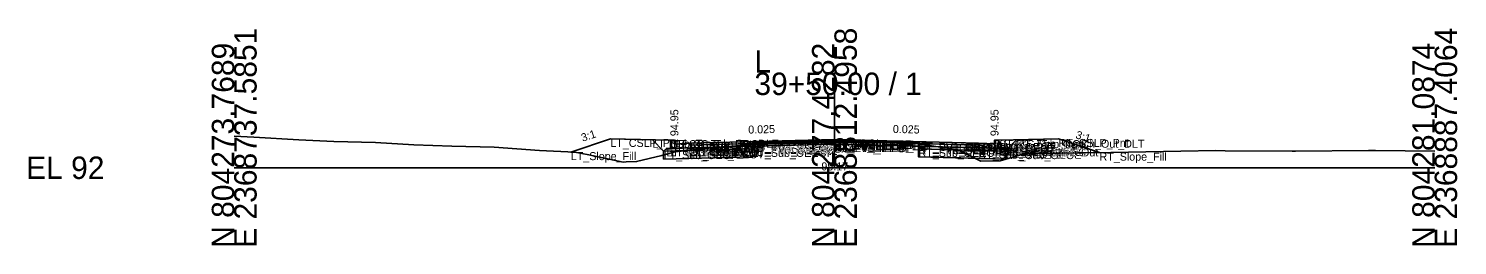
# Model space of a CAD drawing. Extents: x -26 to 8153, y -10 to 9520.
# Drawn here: x 2974.3 to 3152.8, y 6490.3 to 6517.4 of the extents above; entities that cross this region are included whole.
import ezdxf

# ---------------------------------------------------------------- set-up
doc = ezdxf.new("R2010")
doc.units = 0
for name, color, linetype in [('Exist CMT Pavement', 7, 'Continuous'), ('Exist Cross Section Cell', 7, 'Continuous'), ('Exist XS Center Line Elevation Label', 7, 'Continuous'), ('Exist XS Ground Line', 7, 'Continuous'), ('Prop CMT Conc Surface', 7, 'Continuous'), ('Prop CMT Concrete Structures', 7, 'Continuous'), ('Prop CMT Pvmt Course 1', 7, 'Continuous'), ('Prop CMT Pvmt Course 1 CG', 7, 'Continuous'), ('Prop CMT Pvmt Course 1 Wedge', 7, 'Continuous'), ('Prop CMT Pvmt Course 2', 7, 'Continuous'), ('Prop CMT Pvmt Course 2 Wedge', 7, 'Continuous'), ('Prop CMT Pvmt Course 3', 7, 'Continuous'), ('Prop CMT Pvmt Course 3 Wedge', 7, 'Continuous'), ('Prop CMT Pvmt Surface', 7, 'Continuous'), ('Prop CMT Pvmt Wedge Surface 1', 7, 'Continuous'), ('Prop CMT Pvmt Wedge Surface 2', 7, 'Continuous'), ('Prop CMT Pvmt Wedge Surface 3', 7, 'Continuous'), ('Prop CMT Shallow Undercut', 7, 'Continuous'), ('Prop CMT Shallow Undercut Boundary', 7, 'Continuous'), ('Prop CMT Slope Grass', 7, 'Continuous'), ('Prop CMT Subgrade Earthwork', 7, 'Continuous'), ('Prop XS Earthwork Shape', 7, 'Continuous'), ('Prop XS Hydro Elevations', 7, 'Continuous'), ('Prop XS SE Text', 7, 'Continuous'), ('Prop XS Side Slope Text', 7, 'Continuous'), ('Prop XS Subgrade Earthwork', 7, 'Continuous'), ('Scratch_Level_2', 7, 'Continuous'), ('Scratch_Level_6', 7, 'Continuous')]:
    doc.layers.add(name, color=color, linetype=linetype)

msp = doc.modelspace()

# ---------------------------------------------------------------- linework, layer by layer
at = {"layer": 'Exist CMT Pavement'}
for p, q in [((3064.74, 6502.9), (3068.53, 6502.99)), ((3068.53, 6502.99), (3075.07, 6503.17)), ((3075.07, 6503.17), (3081.72, 6503.1)), ((3081.72, 6503.1), (3085.51, 6503))]:
    msp.add_line(p, q, dxfattribs=at)
at = {"layer": 'Exist Cross Section Cell'}
for p, q in [((3075, 6500), (3075, 6511.88)), ((3000, 6500), (3075, 6500)), ((3075, 6500), (3150, 6500))]:
    msp.add_line(p, q, dxfattribs=at)
at = {"layer": 'Exist XS Ground Line'}
for p, q in [((3000, 6503.96), (3002.44, 6503.83)), ((3002.44, 6503.83), (3008.09, 6503.48)), ((3008.09, 6503.48), (3012.45, 6503.29)), ((3012.45, 6503.29), (3017.64, 6503.14)), ((3017.64, 6503.14), (3022.46, 6502.86)), ((3022.46, 6502.86), (3027.18, 6502.71)), ((3027.18, 6502.71), (3032.48, 6502.58)), ((3032.48, 6502.58), (3038.15, 6502.16)), ((3038.15, 6502.16), (3042.56, 6501.93)), ((3055.11, 6502), (3058.8, 6502.4)), ((3058.8, 6502.4), (3064.74, 6502.9)), ((3064.74, 6502.9), (3068.53, 6502.99)), ((3068.53, 6502.99), (3075.07, 6503.17)), ((3075.07, 6503.17), (3081.72, 6503.1)), ((3081.72, 6503.1), (3085.51, 6503)), ((3085.51, 6503), (3090.41, 6502.24)), ((3090.41, 6502.24), (3093.28, 6500.84)), ((3042.56, 6501.93), (3044.32, 6501.6)), ((3044.32, 6501.6), (3048.6, 6500.7)), ((3048.6, 6500.7), (3048.98, 6500.72)), ((3048.98, 6500.72), (3050.28, 6500.78)), ((3050.28, 6500.78), (3053.45, 6501.54)), ((3053.45, 6501.54), (3055.11, 6502)), ((3093.28, 6500.84), (3095.7, 6500.86)), ((3095.7, 6500.86), (3098.85, 6501.8)), ((3098.85, 6501.8), (3099.22, 6501.8)), ((3099.22, 6501.8), (3100.05, 6501.8)), ((3100.05, 6501.8), (3109.52, 6501.91)), ((3109.52, 6501.91), (3122.64, 6502.14)), ((3122.64, 6502.14), (3123.8, 6502.13)), ((3123.8, 6502.13), (3132.19, 6502.06)), ((3132.19, 6502.06), (3132.6, 6502.06)), ((3132.6, 6502.06), (3141.74, 6502.14)), ((3141.74, 6502.14), (3142.61, 6502.16)), ((3142.61, 6502.16), (3150, 6502.08))]:
    msp.add_line(p, q, dxfattribs=at)
at = {"layer": 'Prop CMT Conc Surface'}
for points in [[(3055, 6502.95), (3055, 6503.45), (3054.5, 6503.45)], [(3057, 6503.08), (3055, 6502.95)], [(3093, 6503.08), (3095, 6502.95)], [(3095, 6502.95), (3095, 6503.45), (3095.5, 6503.45)]]:
    msp.add_lwpolyline(points, dxfattribs=at)
at = {"layer": 'Prop CMT Concrete Structures'}
for points in [[(3057, 6503.08), (3055, 6502.95), (3055, 6503.45), (3054.5, 6503.45)], [(3054.5, 6503.45), (3054.5, 6502.44), (3057, 6502.5)], [(3057, 6502.5), (3057, 6503.08)], [(3093, 6503.08), (3095, 6502.95), (3095, 6503.45), (3095.5, 6503.45)], [(3095.5, 6503.45), (3095.5, 6502.44), (3093, 6502.5)], [(3093, 6502.5), (3093, 6503.08)]]:
    msp.add_lwpolyline(points, dxfattribs=at)
at = {"layer": 'Prop CMT Pvmt Course 1'}
for points in [[(3075, 6503.53), (3057, 6503.08)], [(3057, 6503.08), (3057, 6502.83)], [(3057, 6502.83), (3064.75, 6503.02)], [(3064.75, 6503.15), (3075, 6503.41)], [(3064.75, 6503.02), (3064.75, 6503.15)], [(3075, 6503.28), (3075, 6503.53)], [(3075, 6503.53), (3093, 6503.08)], [(3075, 6503.28), (3075, 6503.53)], [(3075, 6503.41), (3075, 6503.28), (3075, 6503.28)], [(3085.51, 6503.14), (3075, 6503.41)], [(3075, 6503.41), (3075, 6503.28), (3075, 6503.28)], [(3085.51, 6503.02), (3085.51, 6503.14)], [(3093, 6502.83), (3085.51, 6503.02)], [(3093, 6503.08), (3093, 6502.83)]]:
    msp.add_lwpolyline(points, dxfattribs=at)
at = {"layer": 'Prop CMT Pvmt Course 1 CG'}
for points in [[(3057, 6502.5), (3054, 6502.42), (3053.66, 6502.08)], [(3053.66, 6502.08), (3057, 6502.17)], [(3057, 6502.17), (3057, 6502.5)], [(3093, 6502.5), (3096, 6502.42), (3096.34, 6502.08)], [(3093, 6502.17), (3093, 6502.5)], [(3096.34, 6502.08), (3093, 6502.17)]]:
    msp.add_lwpolyline(points, dxfattribs=at)
at = {"layer": 'Prop CMT Pvmt Course 1 Wedge'}
for points in [[(3075, 6503.41), (3064.75, 6503.15)], [(3075, 6503.41), (3085.51, 6503.14)]]:
    msp.add_lwpolyline(points, dxfattribs=at)
at = {"layer": 'Prop CMT Pvmt Course 2'}
for points in [[(3064.75, 6503.02), (3057, 6502.83)], [(3057, 6502.83), (3057, 6502.5)], [(3057, 6502.5), (3064.75, 6502.69)], [(3064.75, 6502.69), (3064.75, 6503.02)], [(3085.51, 6502.69), (3085.51, 6503.02)], [(3085.51, 6503.02), (3093, 6502.83)], [(3093, 6502.5), (3085.51, 6502.69)], [(3093, 6502.83), (3093, 6502.5)]]:
    msp.add_lwpolyline(points, dxfattribs=at)
at = {"layer": 'Prop CMT Pvmt Course 2 Wedge'}
for points in [[(3075, 6503.28), (3064.75, 6503.02)], [(3075, 6503.28), (3085.51, 6503.02)]]:
    msp.add_lwpolyline(points, dxfattribs=at)
at = {"layer": 'Prop CMT Pvmt Course 3'}
for points in [[(3064.75, 6502.69), (3057, 6502.5)], [(3057, 6502.5), (3057, 6502.17)], [(3057, 6502.17), (3064.75, 6502.36)], [(3064.75, 6502.36), (3064.75, 6502.69)], [(3085.51, 6502.69), (3093, 6502.5)], [(3085.51, 6502.36), (3085.51, 6502.69)], [(3093, 6502.17), (3085.51, 6502.36)], [(3093, 6502.5), (3093, 6502.17)]]:
    msp.add_lwpolyline(points, dxfattribs=at)
at = {"layer": 'Prop CMT Pvmt Course 3 Wedge'}
for points in [[(3075, 6502.95), (3064.75, 6502.69)], [(3075, 6502.95), (3085.51, 6502.69)]]:
    msp.add_lwpolyline(points, dxfattribs=at)
at = {"layer": 'Prop CMT Pvmt Surface'}
for points in [[(3075, 6503.53), (3057, 6503.08)], [(3075, 6503.53), (3093, 6503.08)]]:
    msp.add_lwpolyline(points, dxfattribs=at)
at = {"layer": 'Prop CMT Pvmt Wedge Surface 1'}
for points in [[(3057, 6502.83), (3057, 6503.08)], [(3064.75, 6503.02), (3057, 6502.83)], [(3075, 6503.41), (3064.75, 6503.15)], [(3064.75, 6503.15), (3064.75, 6503.02)], [(3075, 6503.41), (3085.51, 6503.14)], [(3085.51, 6503.14), (3085.51, 6503.02)], [(3085.51, 6503.02), (3093, 6502.83)], [(3093, 6502.83), (3093, 6503.08)]]:
    msp.add_lwpolyline(points, dxfattribs=at)
at = {"layer": 'Prop CMT Pvmt Wedge Surface 2'}
for points in [[(3075, 6503.28), (3057, 6502.83)], [(3057, 6502.83), (3057, 6503.08)], [(3075, 6503.28), (3093, 6502.83)], [(3093, 6502.83), (3093, 6503.08)]]:
    msp.add_lwpolyline(points, dxfattribs=at)
at = {"layer": 'Prop CMT Pvmt Wedge Surface 3'}
for points in [[(3057, 6502.5), (3057, 6503.08)], [(3075, 6502.95), (3057, 6502.5)], [(3075, 6502.95), (3093, 6502.5)], [(3093, 6502.5), (3093, 6503.08)]]:
    msp.add_lwpolyline(points, dxfattribs=at)
at = {"layer": 'Prop CMT Shallow Undercut'}
for points in [[(3055.11, 6502), (3056.58, 6502.16), (3064.75, 6502.36), (3064.75, 6501.36), (3053.66, 6501.08), (3053.66, 6501.6)], [(3085.51, 6502.36), (3090.41, 6502.24), (3092.57, 6501.18), (3085.51, 6501.36)]]:
    msp.add_lwpolyline(points, close=True, dxfattribs=at)
at = {"layer": 'Prop CMT Shallow Undercut Boundary'}
for p, q in [((3064.75, 6502.36), (3064.75, 6501.36)), ((3085.51, 6502.36), (3085.51, 6501.36)), ((3053.66, 6502.08), (3053.66, 6501.08)), ((3053.66, 6501.08), (3064.75, 6501.36)), ((3096.34, 6501.08), (3085.51, 6501.36)), ((3096.34, 6502.08), (3096.34, 6501.08))]:
    msp.add_line(p, q, dxfattribs=at)
at = {"layer": 'Prop CMT Slope Grass'}
for points in [[(3054.5, 6503.45), (3047, 6503.6), (3042.06, 6501.95)], [(3095.5, 6503.45), (3103, 6503.6), (3108.12, 6501.89)]]:
    msp.add_lwpolyline(points, dxfattribs=at)
at = {"layer": 'Prop CMT Subgrade Earthwork'}
for points in [[(3057, 6502.17), (3053.66, 6502.08), (3052.25, 6503.5)], [(3064.75, 6502.36), (3057, 6502.17)], [(3064.75, 6502.36), (3064.76, 6502.9)], [(3085.51, 6502.36), (3085.49, 6503)], [(3085.51, 6502.36), (3093, 6502.17)], [(3093, 6502.17), (3096.34, 6502.08), (3097.75, 6503.5)]]:
    msp.add_lwpolyline(points, dxfattribs=at)
at = {"layer": 'Prop XS Earthwork Shape'}
for points in [[(3053.66, 6502.08), (3053.66, 6501.6), (3053.45, 6501.54), (3050.28, 6500.78), (3048.98, 6500.72), (3048.6, 6500.7), (3044.32, 6501.6), (3042.56, 6501.93), (3042.06, 6501.95), (3047, 6503.6), (3052.25, 6503.5)], [(3053.66, 6501.08), (3064.75, 6501.36), (3064.75, 6502.36), (3057, 6502.17), (3056.58, 6502.16), (3055.11, 6502), (3053.66, 6501.6)], [(3053.66, 6502.08), (3053.66, 6501.6), (3055.11, 6502), (3056.58, 6502.16)], [(3058.8, 6502.4), (3064.74, 6502.9), (3064.76, 6502.9), (3064.75, 6502.36), (3057, 6502.17), (3056.58, 6502.16)], [(3085.49, 6503), (3085.51, 6503), (3090.41, 6502.24), (3085.51, 6502.36)], [(3090.41, 6502.24), (3092.57, 6501.18), (3085.51, 6501.36), (3085.51, 6502.36)], [(3090.41, 6502.24), (3092.57, 6501.18), (3096.34, 6501.08), (3096.34, 6502.08), (3093, 6502.17)], [(3098.85, 6501.8), (3099.22, 6501.8), (3100.05, 6501.8), (3108.12, 6501.89), (3103, 6503.6), (3097.75, 6503.5), (3096.34, 6502.08), (3096.34, 6501.08), (3092.57, 6501.18), (3093.28, 6500.84), (3095.7, 6500.86)]]:
    msp.add_lwpolyline(points, close=True, dxfattribs=at)
at = {"layer": 'Prop XS Subgrade Earthwork'}
for p, q in [((3053.66, 6502.08), (3064.75, 6502.36)), ((3085.51, 6502.36), (3096.34, 6502.08))]:
    msp.add_line(p, q, dxfattribs=at)
at = {"layer": 'Scratch_Level_6'}
for points in [[(3055.11, 6502), (3056.58, 6502.16), (3064.75, 6502.36), (3064.75, 6501.36), (3053.66, 6501.08), (3053.66, 6501.6)], [(3085.51, 6502.36), (3090.41, 6502.24), (3092.57, 6501.18), (3085.51, 6501.36)]]:
    msp.add_lwpolyline(points, close=True, dxfattribs=at)

# ---------------------------------------------------------------- texts
at = {"layer": 'Exist Cross Section Cell'}
for s, p in [('E 2368737.5851', (3002.8, 6490)), ('E 2368812.4958', (3077.8, 6490)), ('E 2368887.4064', (3152.8, 6490)), ('N 804273.7689', (3000, 6490)), ('N 804277.4282', (3075, 6490)), ('N 804281.0874', (3150, 6490))]:
    msp.add_text(s, height=2.8, rotation=90, dxfattribs=at).set_placement(p)
for s, p in [('L', (3065, 6511.88)), ('39+50.00 / 1', (3065, 6509.08)), ('EL 92', (2974, 6498.6))]:
    msp.add_text(s, height=2.8, dxfattribs=at).set_placement(p)
at = {"layer": 'Exist XS Center Line Elevation Label'}
msp.add_text('95.17', height=1, dxfattribs=at).set_placement((3073.37, 6499.67))
at = {"layer": 'Prop XS Hydro Elevations'}
for p in [(3055.5, 6503.95), (3095.5, 6503.95)]:
    msp.add_text('94.95', height=1, rotation=90, dxfattribs=at).set_placement(p)
at = {"layer": 'Prop XS SE Text'}
for rotation, p in [(1.4321, (3064.24, 6504.26)), (358.5679, (3082.29, 6504.35))]:
    msp.add_text('0.025', height=1, rotation=rotation, dxfattribs=at).set_placement(p)
at = {"layer": 'Prop XS Side Slope Text'}
for rotation, p in [(18.4349, (3043.54, 6503.24)), (341.5651, (3105.05, 6503.71))]:
    msp.add_text('3:1', height=1, rotation=rotation, dxfattribs=at).set_placement(p)
at = {"layer": 'Scratch_Level_2'}
for s, p in [('LT_CSLP_Pnt', (3047, 6502.6)), ('LT_Sub_Trench_Out_DLT', (3052.25, 6502.5)), ('LT_CG1_Shelf_Out', (3054, 6501.42)), ('LT_CG_Top_BOC', (3054.5, 6502.45)), ('LT_CG_Bot_BOC', (3054.5, 6501.44)), ('LT_CG_Top_Face', (3055, 6502.45)), ('LT_CG_Top_Gut', (3055, 6501.95)), ('LT_PV1_OEOT', (3057, 6502.08)), ('LT_PV2_OEOT', (3057, 6501.83)), ('LT_PV3_OEOT', (3057, 6501.5)), ('LT_CG_Bot_IE', (3057, 6501.5)), ('LT_Sub_OEOT', (3057, 6501.17)), ('LT_PV1_OEEOP', (3064.75, 6502.15)), ('LT_PV2_OEEOP', (3064.75, 6502.02)), ('LT_PV_OEEOP_EG', (3064.75, 6501.9)), ('LT_PV3_OEEOP', (3064.75, 6501.69)), ('LT_Sub_OEEOP', (3064.75, 6501.36)), ('LT_PV_Sub_Tie_Out', (3064.76, 6501.9)), ('PV1_PGL', (3075, 6502.53)), ('RT_PV1_IEEOP', (3075, 6502.41)), ('LT_PV1_IEEOP', (3075, 6502.41)), ('RT_PV2_IEEOP', (3075, 6502.28)), ('LT_PV2_IEEOP', (3075, 6502.28)), ('PV2_PGL', (3075, 6502.28)), ('RT_PV_IEEOP_EG', (3075, 6502.17)), ('LT_PV_IEEOP_EG', (3075, 6502.17)), ('RT_PV3_IEEOP', (3075, 6501.95)), ('LT_PV3_IEEOP', (3075, 6501.95)), ('RT_PV_Sub_Tie_Out', (3085.49, 6502)), ('RT_PV1_OEEOP', (3085.51, 6502.14)), ('RT_PV2_OEEOP', (3085.51, 6502.02)), ('RT_PV_OEEOP_EG', (3085.51, 6502)), ('RT_PV3_OEEOP', (3085.51, 6501.69)), ('RT_Sub_OEEOP', (3085.51, 6501.36)), ('RT_PV1_OEOT', (3093, 6502.08)), ('RT_PV2_OEOT', (3093, 6501.83)), ('RT_PV3_OEOT', (3093, 6501.5)), ('RT_CG_Bot_IE', (3093, 6501.5)), ('RT_Sub_OEOT', (3093, 6501.17)), ('RT_CG_Top_Face', (3095, 6502.45)), ('RT_CG_Top_Gut', (3095, 6501.95)), ('RT_CG_Top_BOC', (3095.5, 6502.45)), ('RT_CG_Bot_BOC', (3095.5, 6501.44)), ('RT_CG1_Shelf_Out', (3096, 6501.42)), ('RT_Sub_Trench_Out_DLT', (3097.75, 6502.5)), ('RT_CSLP_Pnt', (3103, 6502.6)), ('LT_Slope_Fill', (3042.06, 6500.95)), ('LT_Sub_OEOP', (3053.66, 6501.08)), ('RT_Sub_OEOP', (3096.34, 6501.08)), ('RT_Slope_Fill', (3108.12, 6500.89))]:
    msp.add_text(s, height=1, dxfattribs=at).set_placement(p)

doc.saveas('drawing.dxf')
